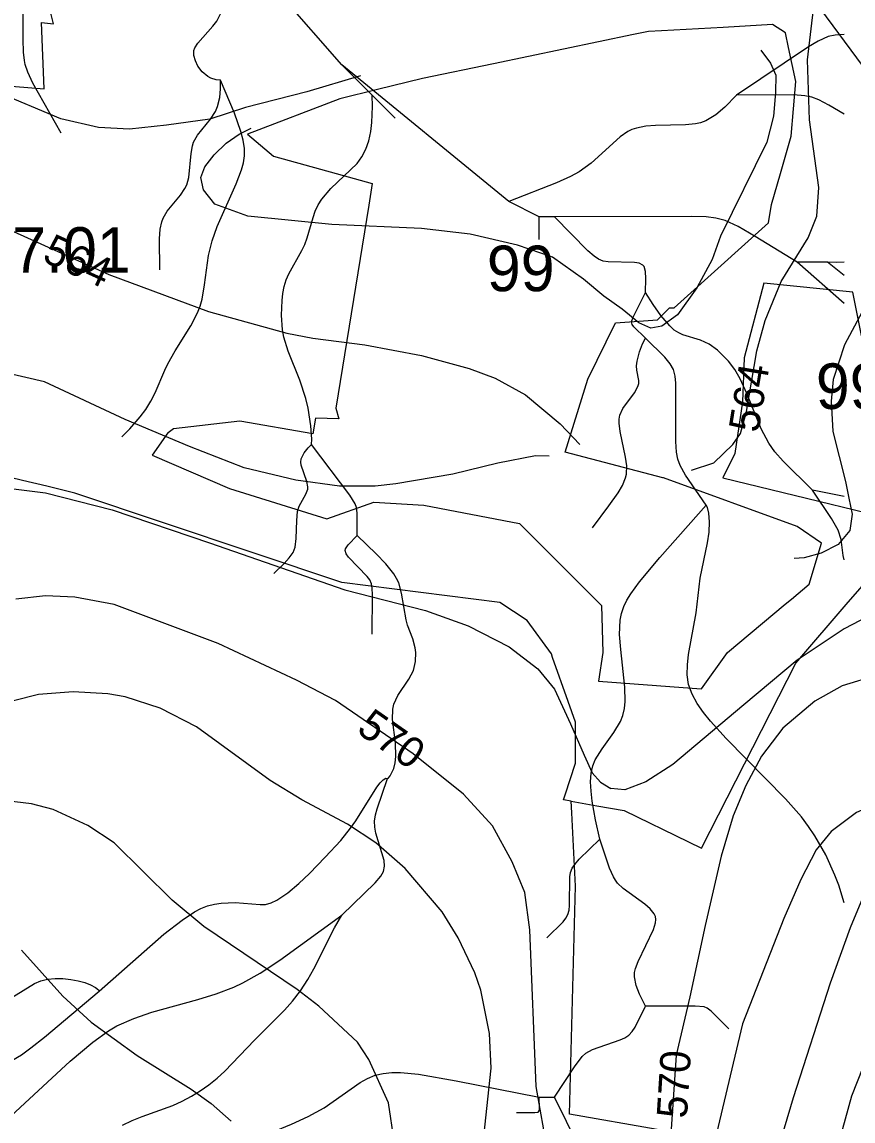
# Model space of a CAD drawing. Extents: x -709584 to -702006, y -1161789 to -1157496.
# Drawn here: x -705387.4 to -705113.6, y -1158519.8 to -1158157.9 of the extents above; entities that cross this region are included whole.
import ezdxf

# ---------------------------------------------------------------- set-up
doc = ezdxf.new("R2010")
doc.units = 0
for name, color, linetype in [('120_vrstevnice hlavní', 7, 'Continuous'), ('121_vrstevnice hlavní_popis', 7, 'Continuous'), ('122_vrstevnice základní', 7, 'Continuous'), ('408_BPEJ_linie', 7, 'Continuous'), ('409_BPEJ_popis', 7, 'Continuous'), ('411_akumulovaný odtok', 7, 'Continuous')]:
    doc.layers.add(name, color=color, linetype=linetype)

msp = doc.modelspace()

# ---------------------------------------------------------------- linework, layer by layer
at = {"layer": '120_vrstevnice hlavní'}
for points in [[(-705045.6, -1158334.24), (-705045.32, -1158342.53), (-705048.6, -1158349.54), (-705054.75, -1158357.12), (-705062.48, -1158362.41), (-705071.63, -1158366.7), (-705081.35, -1158368.56), (-705091.08, -1158369.42), (-705105.67, -1158373), (-705117.21, -1158376.47), (-705126.16, -1158381.58), (-705136.68, -1158390.46), (-705143.77, -1158399.69), (-705148.87, -1158409.31), (-705153.04, -1158419.25), (-705157.06, -1158432.63), (-705162.32, -1158455.44), (-705167.42, -1158478.94), (-705171.88, -1158498.16), (-705173.73, -1158525.62)], [(-705214.11, -1158530.18), (-705218, -1158508.42), (-705220.13, -1158456.85), (-705221.69, -1158444.57), (-705225.93, -1158434.42), (-705232.4, -1158422.54), (-705241.96, -1158412.19), (-705258.56, -1158398.88), (-705284.15, -1158381.29), (-705297.02, -1158374.57), (-705322.76, -1158362.56), (-705357.08, -1158349.69), (-705369.96, -1158347.25), (-705379.68, -1158346.82), (-705389.41, -1158347.97)]]:
    msp.add_lwpolyline(points, dxfattribs=at)
at = {"layer": '122_vrstevnice základní'}
for points in [[(-705080.21, -1158081.39), (-705084.64, -1158095.12), (-705099.38, -1158134.59), (-705102.66, -1158146.32), (-705105.24, -1158159.19), (-705107.81, -1158185.22), (-705107.24, -1158198.09), (-705104.38, -1158210.11), (-705099.38, -1158222.12), (-705098.66, -1158227.84), (-705099.8, -1158233.27), (-705116.39, -1158264.16), (-705120.11, -1158275.61), (-705120.83, -1158282.76), (-705120.26, -1158292.77), (-705116.11, -1158309.15), (-705114.94, -1158314.66), (-705113.93, -1158319.99), (-705114.64, -1158325.32), (-705118.45, -1158329.94), (-705124.14, -1158332.84), (-705129.65, -1158334.36), (-705133.04, -1158334.52)], [(-705166.87, -1158305.46), (-705159.44, -1158303.06), (-705153.15, -1158297.06), (-705150.72, -1158293.34), (-705148.71, -1158286.19), (-705145.28, -1158266.17), (-705142.57, -1158256.16), (-705137.27, -1158243.28), (-705128.41, -1158228.98), (-705125.55, -1158221.83), (-705124.83, -1158212.39), (-705127.98, -1158190.08), (-705128.55, -1158170.35), (-705126.4, -1158151.76), (-705120.54, -1158127.16), (-705106.95, -1158088.4)], [(-705144.03, -1158167.12), (-705140.78, -1158171.44), (-705139.08, -1158175.41), (-705139.11, -1158181.09), (-705139.84, -1158188.83), (-705141.95, -1158197.42), (-705157.3, -1158228.41), (-705160.06, -1158236.13), (-705165.1, -1158245.4), (-705171.46, -1158254.27), (-705176.64, -1158258.03), (-705180.26, -1158258.7), (-705184.21, -1158256.96), (-705189.69, -1158252.46), (-705195.7, -1158248.12), (-705202.36, -1158242.61), (-705212.65, -1158235.33), (-705224.16, -1158231.31), (-705239.8, -1158227.79), (-705255.8, -1158225.82), (-705285.34, -1158224.57), (-705313.02, -1158221.85), (-705323.84, -1158217.84), (-705327.6, -1158213.17), (-705328.44, -1158209.04), (-705327.22, -1158205.6), (-705324.1, -1158201.66), (-705320.12, -1158197.72), (-705315.81, -1158194.82), (-705311.92, -1158192.85)], [(-705275.86, -1158175.64), (-705293.61, -1158180.91), (-705313.77, -1158185.98), (-705325.49, -1158189.88), (-705339.79, -1158191.87), (-705352.01, -1158193.19), (-705362.21, -1158192.57), (-705374.59, -1158189.76), (-705396.13, -1158180.79)], [(-705394.56, -1158224.83), (-705358.8, -1158241), (-705325.91, -1158253.15), (-705300.17, -1158260.3), (-705291.58, -1158262.02), (-705274.42, -1158264.16), (-705255.83, -1158267.74), (-705240.1, -1158272.03), (-705231.52, -1158275.18), (-705221.51, -1158280.61), (-705210.07, -1158290.19), (-705203.65, -1158297)], [(-705213.69, -1158300.88), (-705218.2, -1158300.76), (-705230.59, -1158303.1), (-705245.44, -1158306.76), (-705264.2, -1158309.94), (-705271.08, -1158310.76), (-705282.77, -1158310.71), (-705297.2, -1158308.74), (-705314.2, -1158304.7), (-705332.2, -1158297.63), (-705353.37, -1158288.76), (-705379.97, -1158276.32), (-705393.7, -1158273.17)], [(-705391.98, -1158311.36), (-705379.68, -1158312.93), (-705357.66, -1158318.51), (-705325.62, -1158329.38), (-705280.99, -1158344.82), (-705254.49, -1158351.63), (-705240.43, -1158356.68), (-705226.89, -1158363.62), (-705217.5, -1158370.85), (-705212, -1158377.58), (-705206.73, -1158388.95), (-705202.14, -1158399.28), (-705199.59, -1158405.13), (-705196.86, -1158408.24), (-705193.43, -1158410.32)], [(-705029.16, -1158323.37), (-705023.6, -1158347.51), (-705022.8, -1158357.64), (-705024.22, -1158367.58), (-705027.53, -1158378.21), (-705032.39, -1158388.14), (-705038.13, -1158394.67), (-705043.97, -1158397.77), (-705060.61, -1158402.59), (-705079.49, -1158407.38), (-705090.15, -1158410.41), (-705103.21, -1158414.12), (-705112.5, -1158418.2), (-705120.77, -1158424.51), (-705125.78, -1158430.49), (-705130.8, -1158440.25), (-705136.41, -1158453.07), (-705150, -1158487.84), (-705158.58, -1158523.88)], [(-705103.67, -1158350.97), (-705116.54, -1158357.7), (-705131.98, -1158367.99), (-705149.58, -1158382.72), (-705172.94, -1158402.34), (-705181.91, -1158408.14), (-705188.79, -1158410.69), (-705193.43, -1158410.32)], [(-705235.95, -1158531.03), (-705232.81, -1158502.42), (-705233.38, -1158490.98), (-705236.24, -1158476.68), (-705238.24, -1158470.96), (-705243.68, -1158459.52), (-705248.97, -1158450.94), (-705261.12, -1158436.64), (-705270.85, -1158428.2), (-705280.14, -1158422.05), (-705295.16, -1158414.04), (-705305.6, -1158407.61), (-705329.91, -1158390.02), (-705341.93, -1158383.87), (-705353.37, -1158380.15), (-705359.09, -1158379.15), (-705370.53, -1158378.43), (-705381.97, -1158379.29), (-705407.71, -1158385.87)], [(-705264.84, -1158526.31), (-705266.7, -1158513.86), (-705273.14, -1158499.56), (-705276.85, -1158493.84), (-705289.58, -1158481.97), (-705296.73, -1158476.54), (-705327.48, -1158455.8), (-705337.92, -1158447.08), (-705357.08, -1158428.2), (-705365.67, -1158422.48), (-705377.11, -1158417.19), (-705384.26, -1158415.33), (-705396.27, -1158413.9)], [(-705108.88, -1158442.42), (-705114.51, -1158456.14), (-705121.12, -1158474.46), (-705133.27, -1158512.15), (-705139.28, -1158532.17)], [(-705387.55, -1158463.53), (-705373.96, -1158478.68), (-705364.67, -1158487.27), (-705349.51, -1158498.28), (-705331.63, -1158509.29), (-705325.05, -1158514.01), (-705318.47, -1158519.87)], [(-705106.67, -1158492.7), (-705114.1, -1158511.58), (-705118.25, -1158526.74)]]:
    msp.add_lwpolyline(points, dxfattribs=at)
at = {"layer": '408_BPEJ_linie'}
for points in [[(-705064, -1158217.5), (-705077.91, -1158207.71), (-705091, -1158198.5), (-705094.54, -1158193.71), (-705152, -1158116), (-705155, -1158107), (-705156.28, -1158102.61), (-705157.98, -1158096.79)], [(-705386.27, -1158152.78), (-705434.19, -1158142.83), (-705443, -1158141), (-705451.24, -1158138.52), (-705571, -1158102.5), (-705570.6, -1158103.54), (-705569.43, -1158106.57), (-705553, -1158149), (-705530, -1158169), (-705506, -1158185.5), (-705484, -1158191.5), (-705448.5, -1158180), (-705427.5, -1158176), (-705380.15, -1158179.83), (-705380.97, -1158158.06), (-705377.08, -1158158.45), (-705378, -1158154.5), (-705386.27, -1158152.78)], [(-705134, -1158195.5), (-705132.5, -1158177.5), (-705134.86, -1158166.29), (-705135.87, -1158161.48), (-705140.18, -1158158.71), (-705156.38, -1158159.62), (-705176.72, -1158160.76), (-705181, -1158161), (-705185.9, -1158162.02), (-705232.04, -1158171.62), (-705255.5, -1158176.5), (-705270.31, -1158180.11), (-705282.64, -1158183.12), (-705313.11, -1158194.77), (-705304.5, -1158202), (-705283.9, -1158207.71), (-705283.89, -1158207.71), (-705272, -1158211), (-705273.16, -1158218.18), (-705284, -1158285), (-705283, -1158288.5), (-705290.67, -1158288.32), (-705291.6, -1158293.5), (-705315.6, -1158289.27), (-705337.51, -1158291.88), (-705339.27, -1158293.12), (-705339.31, -1158293.15), (-705344.5, -1158300.5), (-705319, -1158311.5), (-705287, -1158321.5), (-705271.5, -1158316), (-705255, -1158317), (-705223.5, -1158323), (-705196.5, -1158350), (-705196, -1158365.5), (-705197.5, -1158375), (-705166.57, -1158377.27), (-705163.5, -1158377.5), (-705155, -1158365.5), (-705135.91, -1158349.59), (-705133.92, -1158347.93), (-705128, -1158343), (-705124, -1158329.5), (-705132, -1158324), (-705176, -1158308), (-705176.23, -1158307.94), (-705208.5, -1158299.5), (-705201, -1158275.5), (-705191.91, -1158256.91), (-705178.03, -1158255.97), (-705174.12, -1158252), (-705172.5, -1158252), (-705158.18, -1158239.06), (-705141.5, -1158224), (-705140.5, -1158218), (-705137.53, -1158207.71), (-705134, -1158195.5)], [(-705113.64, -1158246.87), (-705143.01, -1158243.82), (-705149.5, -1158268.5), (-705150, -1158283), (-705152.5, -1158300), (-705156.5, -1158308), (-705081.51, -1158326.19), (-705102.09, -1158304.3), (-705113.64, -1158246.87)], [(-705206.5, -1158414.5), (-705209, -1158414), (-705208.47, -1158412.41), (-705205, -1158402), (-705205, -1158388.5), (-705207.44, -1158381.64), (-705212.61, -1158367.11), (-705213, -1158366), (-705221, -1158355), (-705230, -1158349), (-705282, -1158342.5), (-705370, -1158313), (-705379.26, -1158310.78), (-705387.22, -1158308.87), (-705395, -1158307)], [(-705206.5, -1158414.5), (-705198, -1158415.96), (-705189, -1158417.5), (-705167.8, -1158427.89), (-705163.5, -1158430), (-705132.5, -1158369), (-705115.23, -1158348.98), (-705110.5, -1158343.5)], [(-705178.18, -1158522.59), (-705207, -1158517.5), (-705205, -1158442.5), (-705206.3, -1158418.32), (-705206.5, -1158414.5)]]:
    msp.add_lwpolyline(points, dxfattribs=at)
at = {"layer": '411_akumulovaný odtok'}
for p, q in [((-705281.99, -1158172), (-705316.99, -1158132)), ((-705271.99, -1158182), (-705281.99, -1158172)), ((-705226.99, -1158217), (-705281.99, -1158172)), ((-705264.49, -1158189.5), (-705271.99, -1158182)), ((-705216.99, -1158222), (-705226.99, -1158217)), ((-705211.99, -1158222), (-705216.99, -1158222)), ((-705216.99, -1158229.5), (-705216.99, -1158222)), ((-705121.99, -1158237), (-705131.99, -1158237)), ((-705116.53, -1158314.1), (-705126.99, -1158312)), ((-705216.99, -1158512), (-705211.99, -1158512)), ((-705201.99, -1158532), (-705211.99, -1158512))]:
    msp.add_line(p, q, dxfattribs=at)
for points in [[(-705374.49, -1158194.5), (-705383.82, -1158177.96), (-705385.51, -1158174.33), (-705386.34, -1158171.84), (-705386.62, -1158170.5), (-705386.93, -1158167.77), (-705387.08, -1158163.59), (-705386.99, -1158127)], [(-705321.99, -1158177), (-705323.39, -1158176.96), (-705325.23, -1158176.39), (-705326.22, -1158175.84), (-705328.03, -1158174.28), (-705329.44, -1158172.43), (-705330.27, -1158170.65), (-705330.75, -1158168.93), (-705330.75, -1158167.26), (-705330.47, -1158166.42), (-705329.47, -1158164.79), (-705324.5, -1158159.27), (-705323.19, -1158157.59), (-705321.77, -1158154.75), (-705320.38, -1158149.45), (-705316.99, -1158132)], [(-705116.53, -1158161.95), (-705119.44, -1158162.17), (-705121.78, -1158162.67), (-705125.07, -1158164.13), (-705128.23, -1158166.04), (-705151.99, -1158182)], [(-705354.49, -1158294.5), (-705351.86, -1158291.9), (-705348.44, -1158287.89), (-705346.64, -1158285.43), (-705344.96, -1158282.78), (-705343.53, -1158280.04), (-705340.38, -1158272.53), (-705339.35, -1158270.39), (-705336.93, -1158266.21), (-705331.78, -1158257.93), (-705329.59, -1158253.65), (-705328.74, -1158251.43), (-705328.1, -1158249.14), (-705327.28, -1158244.41), (-705326, -1158234.74), (-705324.81, -1158229.93), (-705323.06, -1158225.17), (-705316.8, -1158211.21), (-705315.07, -1158206.57), (-705314.46, -1158204.24), (-705314.11, -1158201.9), (-705314.15, -1158199.52), (-705314.58, -1158196.81), (-705315.32, -1158193.9), (-705317.36, -1158187.9), (-705321.99, -1158177)], [(-705341.99, -1158239.5), (-705342.1, -1158229.31), (-705341.87, -1158226.12), (-705341.34, -1158223.62), (-705340.9, -1158222.45), (-705339.54, -1158220.19), (-705335.22, -1158214.91), (-705333.72, -1158212.7), (-705333.15, -1158211.52), (-705332.47, -1158209.08), (-705331.7, -1158201.21), (-705331.25, -1158198.67), (-705330.87, -1158197.47), (-705329.62, -1158195.16), (-705325.33, -1158189.86), (-705323.66, -1158187.3), (-705322.99, -1158185.73), (-705322.26, -1158182.73), (-705321.98, -1158179.92), (-705321.99, -1158177)], [(-705291.99, -1158297), (-705291.92, -1158295.27), (-705292.22, -1158290.88), (-705293.14, -1158284.99), (-705293.92, -1158281.87), (-705295.9, -1158275.84), (-705299.73, -1158266.27), (-705301.1, -1158261.62), (-705301.53, -1158259.24), (-705301.9, -1158254.42), (-705301.74, -1158249.62), (-705301.45, -1158247.27), (-705300.99, -1158244.98), (-705300.32, -1158242.76), (-705299.46, -1158240.76), (-705295.2, -1158233.07), (-705294.27, -1158231.1), (-705293.46, -1158228.93), (-705291.52, -1158222.29), (-705290.78, -1158220.14), (-705289.84, -1158218.1), (-705288.64, -1158216.19), (-705285.63, -1158212.68), (-705277.02, -1158204.42), (-705275.46, -1158202.29), (-705274.14, -1158199.77), (-705273.18, -1158196.95), (-705272.53, -1158193.96), (-705272.14, -1158190.99), (-705271.88, -1158185.73), (-705271.99, -1158182)], [(-705151.99, -1158182), (-705155.84, -1158185.92), (-705158.83, -1158188.41), (-705162.13, -1158190.42), (-705163.89, -1158191.09), (-705165.55, -1158191.45), (-705168.76, -1158191.73), (-705178.67, -1158191.95), (-705181.9, -1158192.19), (-705184.99, -1158192.78), (-705186.45, -1158193.28), (-705187.8, -1158193.95), (-705190.34, -1158195.69), (-705199.87, -1158204.35), (-705203.8, -1158207.2), (-705206.72, -1158208.78), (-705211.31, -1158210.84), (-705226.99, -1158217)], [(-705116.53, -1158188.24), (-705121.54, -1158185.21), (-705124.86, -1158183.49), (-705127.16, -1158182.63), (-705129.53, -1158182.16), (-705133.21, -1158181.9), (-705151.99, -1158182)], [(-705131.99, -1158237), (-705145.8, -1158228.47), (-705151.41, -1158225.25), (-705155.72, -1158223.28), (-705158.78, -1158222.47), (-705162.01, -1158222.08), (-705166.96, -1158221.89), (-705211.99, -1158222)], [(-705181.99, -1158247), (-705181.84, -1158242.33), (-705181.98, -1158240.07), (-705182.45, -1158238.4), (-705182.86, -1158237.9), (-705184.05, -1158237.34), (-705185.57, -1158237.11), (-705194.26, -1158236.89), (-705195.91, -1158236.6), (-705197.47, -1158235.98), (-705198.91, -1158235), (-705200.94, -1158233.2), (-705211.99, -1158222)], [(-705116.53, -1158250.62), (-705131.99, -1158237)], [(-705116.53, -1158236.96), (-705119.09, -1158237.07), (-705121.99, -1158237)], [(-705116.53, -1158241.39), (-705121.99, -1158237)], [(-705181.99, -1158262), (-705185.81, -1158258.27), (-705186.39, -1158257.49), (-705186.6, -1158256.65), (-705186.08, -1158255.08), (-705181.99, -1158247)], [(-705126.99, -1158312), (-705136.57, -1158302.51), (-705139.33, -1158299.4), (-705141.37, -1158296.59), (-705143.83, -1158291.88), (-705148.61, -1158280.25), (-705150.82, -1158275.37), (-705152.57, -1158272.31), (-705154.66, -1158269.58), (-705158.29, -1158265.97), (-705160.98, -1158263.99), (-705163.83, -1158262.63), (-705169.69, -1158260.87), (-705171.05, -1158260.28), (-705172.51, -1158259.3), (-705174, -1158257.93), (-705176.93, -1158254.5), (-705179.48, -1158250.92), (-705181.99, -1158247)], [(-705199.49, -1158324.5), (-705194.04, -1158317.25), (-705190.97, -1158312.89), (-705189.57, -1158310.48), (-705188.53, -1158308.02), (-705188.24, -1158306.75), (-705188.18, -1158304.04), (-705188.58, -1158301.23), (-705190.37, -1158292.73), (-705190.65, -1158289.99), (-705190.62, -1158288.67), (-705190.4, -1158287.4), (-705189.4, -1158285.13), (-705185.63, -1158279.95), (-705184.48, -1158277.94), (-705184.19, -1158276.93), (-705184.17, -1158275.92), (-705184.85, -1158272.54), (-705184.92, -1158271.1), (-705184.76, -1158269.57), (-705183.95, -1158266.48), (-705182.92, -1158263.83), (-705181.99, -1158262)], [(-705161.99, -1158317), (-705168.78, -1158307.06), (-705170.51, -1158303.96), (-705171.34, -1158301.81), (-705171.78, -1158299.54), (-705172.02, -1158296.01), (-705172.02, -1158276.82), (-705172.25, -1158274.51), (-705172.8, -1158272.34), (-705173.86, -1158270.39), (-705175.61, -1158268.24), (-705181.99, -1158262)], [(-705304.49, -1158339.5), (-705301.06, -1158336.22), (-705299.38, -1158334.36), (-705298.08, -1158332.54), (-705297.42, -1158330.82), (-705297.06, -1158327.96), (-705296.89, -1158322.01), (-705296.6, -1158319.12), (-705296.12, -1158317.33), (-705293.85, -1158313.34), (-705293.27, -1158311.76), (-705293.23, -1158310.93), (-705293.55, -1158309.21), (-705295.47, -1158303.82), (-705295.54, -1158302.78), (-705295.38, -1158301.71), (-705294.42, -1158299.7), (-705293.12, -1158298.08), (-705291.99, -1158297)], [(-705276.99, -1158327), (-705276.93, -1158319.65), (-705277.2, -1158317.74), (-705277.63, -1158316.52), (-705279.44, -1158313.66), (-705291.99, -1158297)], [(-705116.53, -1158334.96), (-705116.84, -1158333.61), (-705117.54, -1158328.32), (-705118.55, -1158325.25), (-705120.71, -1158321.35), (-705126.99, -1158312)], [(-705196.99, -1158427), (-705198.44, -1158420.58), (-705199.52, -1158414.44), (-705199.9, -1158411.21), (-705200.05, -1158408.08), (-705199.91, -1158405.23), (-705199.38, -1158402.81), (-705198.55, -1158400.89), (-705196.25, -1158397.24), (-705192.36, -1158391.89), (-705190.18, -1158388.18), (-705189.41, -1158386.21), (-705188.91, -1158384), (-705188.69, -1158381.69), (-705188.78, -1158376.9), (-705190.14, -1158364.53), (-705190.52, -1158359.63), (-705190.36, -1158354.88), (-705189.93, -1158352.61), (-705189.16, -1158350.4), (-705188.11, -1158348.28), (-705186.86, -1158346.21), (-705183.96, -1158342.19), (-705177.25, -1158334.21), (-705161.99, -1158317)], [(-705116.53, -1158447.97), (-705118.3, -1158442.16), (-705119.56, -1158438.79), (-705122.58, -1158432.19), (-705126.2, -1158425.84), (-705128.25, -1158422.8), (-705130.63, -1158419.68), (-705135.83, -1158413.72), (-705155.37, -1158393.86), (-705160.56, -1158388.16), (-705162.9, -1158385.25), (-705164.96, -1158382.28), (-705166.63, -1158379.24), (-705167.76, -1158376.08), (-705168.23, -1158372.89), (-705168.18, -1158369.59), (-705167.8, -1158366.22), (-705165.26, -1158352.48), (-705163.93, -1158341.03), (-705161.51, -1158329.43), (-705161.03, -1158325.92), (-705160.94, -1158322.43), (-705161.16, -1158319.62), (-705161.55, -1158317.74), (-705161.99, -1158317)], [(-705271.99, -1158359.5), (-705271.89, -1158346.53), (-705272.03, -1158344.3), (-705272.3, -1158342.89), (-705272.84, -1158341.6), (-705273.65, -1158340.44), (-705279.79, -1158334.09), (-705280.56, -1158333.04), (-705280.92, -1158331.96), (-705280.78, -1158331.35), (-705280, -1158330.04), (-705276.99, -1158327)], [(-705266.99, -1158407), (-705266.64, -1158406.82), (-705266.11, -1158406.17), (-705264.93, -1158403.71), (-705264.5, -1158401.88), (-705264.28, -1158399.8), (-705264.38, -1158395.29), (-705265.3, -1158387.54), (-705265.24, -1158384.16), (-705264.9, -1158382.56), (-705263.57, -1158379.72), (-705259.92, -1158374.27), (-705258.46, -1158371.41), (-705257.77, -1158368.5), (-705257.68, -1158365.49), (-705257.84, -1158364), (-705258.63, -1158361), (-705260.38, -1158356.47), (-705260.85, -1158354.78), (-705262.32, -1158345.96), (-705263.27, -1158342.59), (-705263.97, -1158341.11), (-705264.9, -1158339.63), (-705267.56, -1158336.34), (-705270.76, -1158332.97), (-705276.99, -1158327)], [(-705361.99, -1158477), (-705340.65, -1158458.32), (-705334.69, -1158453.62), (-705330.58, -1158450.93), (-705328.45, -1158449.82), (-705326.26, -1158448.95), (-705324.03, -1158448.38), (-705321.76, -1158448.04), (-705317.18, -1158447.86), (-705308.96, -1158448.54), (-705307.14, -1158448.46), (-705305.27, -1158447.96), (-705303.43, -1158447.1), (-705299.81, -1158444.66), (-705296.25, -1158441.62), (-705292.72, -1158438.26), (-705287.48, -1158432.96), (-705282.41, -1158427.45), (-705279.14, -1158423.41), (-705277.43, -1158420.98), (-705270.52, -1158409.89), (-705269.38, -1158408.42), (-705268.38, -1158407.43), (-705267.49, -1158406.92), (-705266.99, -1158407)], [(-705281.99, -1158452), (-705271.07, -1158441.34), (-705269.21, -1158439.13), (-705268.31, -1158437.58), (-705267.94, -1158435.87), (-705268.13, -1158433.99), (-705270.8, -1158425.03), (-705271.2, -1158423.03), (-705271.26, -1158421.02), (-705270.94, -1158419.02), (-705270.43, -1158417.01), (-705266.99, -1158407)], [(-705214.49, -1158459.5), (-705209.08, -1158454.18), (-705208.19, -1158453.02), (-705207.53, -1158451.78), (-705207.17, -1158450.35), (-705207.02, -1158448.83), (-705206.91, -1158439.4), (-705206.67, -1158437.93), (-705206.13, -1158436.57), (-705205.3, -1158435.35), (-705203.78, -1158433.62), (-705196.99, -1158427)], [(-705181.99, -1158482), (-705184.01, -1158478.06), (-705185.1, -1158475.19), (-705185.65, -1158472.27), (-705185.58, -1158470.85), (-705185.28, -1158469.61), (-705184.37, -1158467.24), (-705179.33, -1158456.7), (-705178.69, -1158454.5), (-705178.58, -1158453.46), (-705178.7, -1158452.47), (-705179.08, -1158451.58), (-705180.42, -1158449.95), (-705182.23, -1158448.44), (-705189.39, -1158443.21), (-705191.15, -1158441.46), (-705191.9, -1158440.45), (-705192.55, -1158439.36), (-705193.81, -1158436.58), (-705196.99, -1158427)], [(-705419.49, -1158544.5), (-705371.52, -1158500.07), (-705364.11, -1158493.81), (-705358.92, -1158490.1), (-705356.19, -1158488.49), (-705350.56, -1158485.99), (-705344.65, -1158484.01), (-705329.45, -1158479.79), (-705323.43, -1158477.96), (-705317.58, -1158475.75), (-705314.65, -1158474.35), (-705308.96, -1158471.11), (-705302.44, -1158466.8), (-705281.99, -1158452)], [(-705354.34, -1158521.21), (-705351.07, -1158519.6), (-705347.78, -1158518.28), (-705337.75, -1158514.71), (-705334.63, -1158513.29), (-705331.6, -1158511.66), (-705328.67, -1158509.85), (-705325.83, -1158507.87), (-705323.12, -1158505.71), (-705320.55, -1158503.37), (-705310.83, -1158493.22), (-705300.9, -1158483.3), (-705298.27, -1158480.31), (-705295.67, -1158476.93), (-705293.24, -1158473.25), (-705291.21, -1158469.64), (-705284.45, -1158456.21), (-705281.99, -1158452)], [(-705390.81, -1158479.13), (-705383.31, -1158474.54), (-705381.22, -1158473.65), (-705378.98, -1158473.13), (-705376.5, -1158472.89), (-705373.92, -1158472.91), (-705371.34, -1158473.16), (-705368.89, -1158473.61), (-705366.67, -1158474.23), (-705364.79, -1158474.98), (-705363.22, -1158475.86), (-705362.26, -1158476.6), (-705361.99, -1158477)], [(-705444.49, -1158529.5), (-705436.63, -1158523.93), (-705430.24, -1158519.99), (-705426.55, -1158518.31), (-705419.33, -1158516.18), (-705417.62, -1158515.48), (-705416.04, -1158514.62), (-705413.06, -1158512.51), (-705405.9, -1158506.54), (-705402.9, -1158504.46), (-705399.61, -1158502.92), (-705392.48, -1158500.65), (-705390.81, -1158499.87), (-705387.6, -1158497.96), (-705384.5, -1158495.74), (-705379.95, -1158492.14), (-705361.99, -1158477)], [(-705211.99, -1158512), (-705205.39, -1158501.91), (-705202.84, -1158498.56), (-705201.64, -1158497.46), (-705199.43, -1158496.24), (-705190.35, -1158493.07), (-705188.8, -1158492.38), (-705187.42, -1158491.5), (-705186.32, -1158490.35), (-705185.33, -1158488.85), (-705181.99, -1158482)], [(-705154.49, -1158489.5), (-705160.3, -1158483.63), (-705161.66, -1158482.64), (-705162.69, -1158482.24), (-705165.6, -1158481.95), (-705181.99, -1158482)], [(-705349.49, -1158559.5), (-705340.46, -1158548.05), (-705335.42, -1158542.07), (-705330.55, -1158536.93), (-705328.35, -1158534.99), (-705326.07, -1158533.26), (-705323.56, -1158531.69), (-705318.24, -1158528.99), (-705298.58, -1158520.88), (-705293.08, -1158518.36), (-705287.84, -1158515.47), (-705275.97, -1158507.14), (-705273.57, -1158505.79), (-705271.07, -1158504.76), (-705268.38, -1158504.14), (-705265.58, -1158503.88), (-705262.7, -1158503.88), (-705256.78, -1158504.41), (-705244.35, -1158506.53), (-705216.99, -1158512)], [(-705224.49, -1158517), (-705218.45, -1158517.04), (-705217.37, -1158516.87), (-705217.04, -1158516.45), (-705216.94, -1158515.8), (-705216.99, -1158512)]]:
    msp.add_lwpolyline(points, dxfattribs=at)

# ---------------------------------------------------------------- texts
at = {"layer": '121_vrstevnice hlavní_popis'}
for s, rotation, p in [('564', 335.6697, (-705381.16, -1158236.45)), ('564', 80.6272, (-705144.78, -1158293.38)), ('570', 325.0775, (-705277.57, -1158391.64)), ('570', 86.4109, (-705168.35, -1158519.11))]:
    msp.add_text(s, height=10, rotation=rotation, dxfattribs=at).set_placement(p)
at = {"layer": '409_BPEJ_popis'}
for s, p in [('7.67.01', (-705418.5, -1158240.44)), ('99', (-705234.25, -1158246.51)), ('99', (-705125.84, -1158285.3))]:
    msp.add_text(s, height=15, dxfattribs=at).set_placement(p)

doc.saveas('drawing.dxf')
